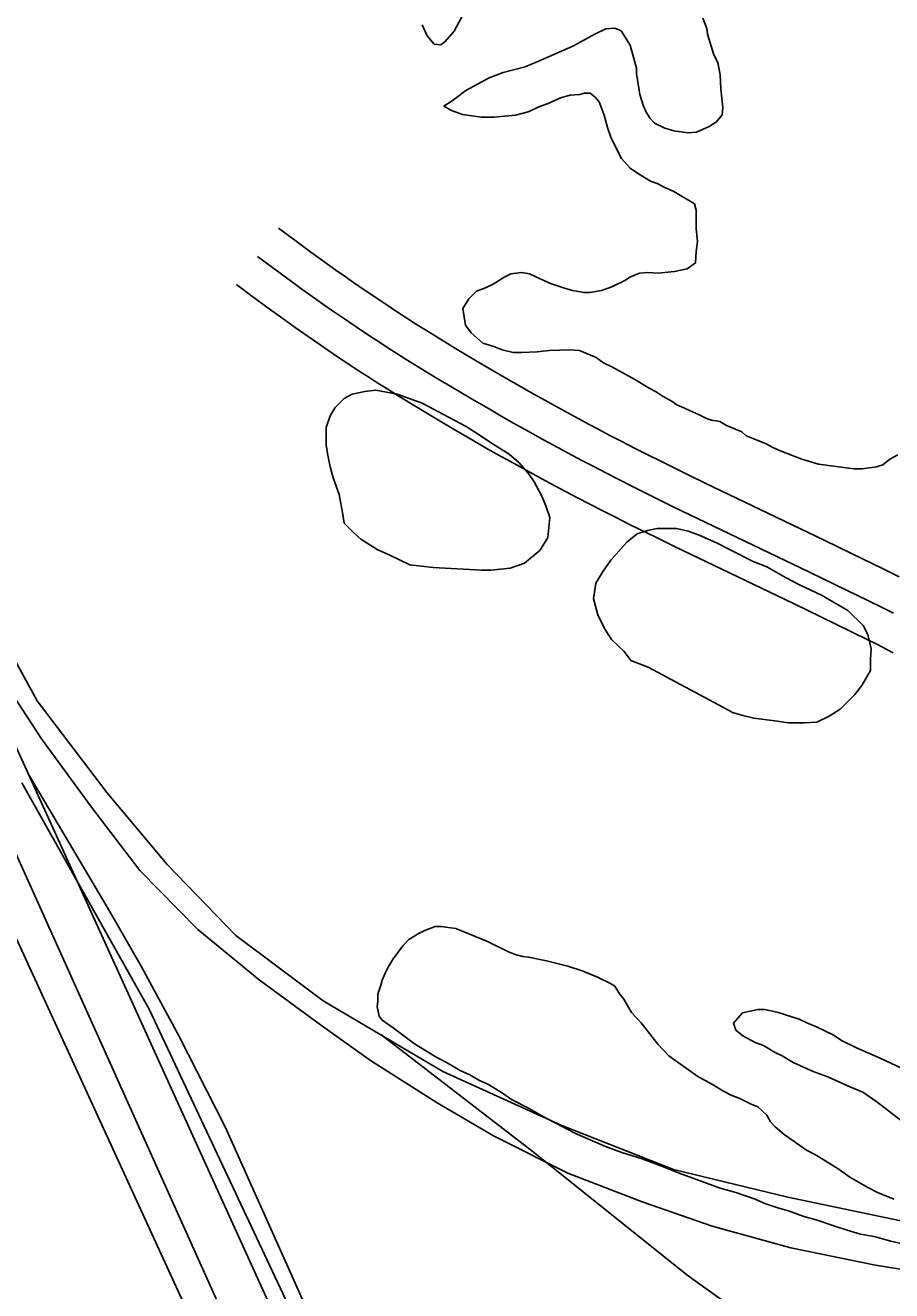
# Model space of a CAD drawing. Extents: x 3313442 to 3351311, y 721974 to 747360.
# Drawn here: x 3328908 to 3329278, y 733713 to 734253 of the extents above; entities that cross this region are included whole.
import ezdxf

# ---------------------------------------------------------------- set-up
doc = ezdxf.new("R2010")
doc.units = 0
for name, color, linetype in [('V-RAIL-TRAK', 7, 'Continuous'), ('V-ROAD-CNTR', 7, 'Continuous'), ('V-SITE-VEGE', 7, 'Continuous'), ('V-TOPO-SHOR', 7, 'Continuous')]:
    doc.layers.add(name, color=color, linetype=linetype)

msp = doc.modelspace()

# ---------------------------------------------------------------- linework, layer by layer
at = {"layer": 'V-RAIL-TRAK'}
for points in [[(3329141.25, 733378.87), (3329128.8, 733406.15), (3329027.57, 733624.42), (3328896.16, 733916.18), (3328765.1, 734199.07), (3328730.13, 734275.89), (3328717.62, 734306.17), (3328705.49, 734343.47), (3328686.72, 734407.37)], [(3328858.34, 734032.49), (3328894.45, 733979.3), (3328914.71, 733948.27), (3328936.08, 733919.08), (3328956.72, 733892.11), (3328981.42, 733866.98), (3329007.6, 733845.54), (3329033.78, 733826.31), (3329055.17, 733811.15), (3329083.57, 733793.03), (3329107.54, 733778.98), (3329139.27, 733763.07), (3329170.99, 733750.85), (3329200.88, 733740.47), (3329234.46, 733731.2), (3329270.62, 733723.78), (3329300.51, 733718.94), (3329335.94, 733716.32), (3329368.42, 733713.32), (3329492.08, 733718.34), (3329775.2, 733727.95)], [(3328906.29, 733929.54), (3328960.71, 733833.05), (3329108.33, 733519.12), (3329139.62, 733452.65), (3329184.53, 733353.3), (3329343.19, 733006.15), (3329494.11, 732673.39), (3329502.57, 732651.97), (3329513.61, 732622.43), (3329533.47, 732564.09), (3329539.36, 732532.66)]]:
    msp.add_lwpolyline(points, dxfattribs=at)
at = {"layer": 'V-ROAD-CNTR'}
for points in [[(3329577.87, 732463.05), (3328589.03, 734637.03), (3328521.26, 734784.94)], [(3329280.7, 734017.38), (3329273.56, 734020.89), (3329260.28, 734027.36), (3329248.64, 734032.97), (3329207.99, 734052.45), (3329197.89, 734057.34), (3329190.34, 734061.02), (3329179.03, 734066.61), (3329173.41, 734069.41), (3329167.81, 734072.24), (3329162.37, 734075.02), (3329157.29, 734077.65), (3329152.55, 734080.13), (3329148.11, 734082.49), (3329143.97, 734084.71), (3329136.19, 734088.93), (3329129.43, 734092.68), (3329123.53, 734095.99), (3329118.38, 734098.91), (3329113.89, 734101.49), (3329106.03, 734106.06), (3329100.17, 734109.52), (3329091.38, 734114.78), (3329082.64, 734120.11), (3329078.34, 734122.77), (3329074.34, 734125.29), (3329070.6, 734127.67), (3329067.11, 734129.93), (3329063.87, 734132.05), (3329057.77, 734136.12), (3329052.47, 734139.71), (3329047.85, 734142.88), (3329043.83, 734145.69), (3329040.33, 734148.16), (3329034.19, 734152.55), (3329029.63, 734155.86), (3329022.78, 734160.9), (3329015.93, 734166.03)], [(3329278.24, 734001.82), (3329274.01, 734003.96), (3329266.97, 734007.42), (3329253.74, 734013.86), (3329242.14, 734019.45), (3329201.48, 734038.94), (3329191.33, 734043.85), (3329183.73, 734047.56), (3329172.36, 734053.17), (3329166.68, 734056.01), (3329161.02, 734058.87), (3329155.51, 734061.68), (3329150.36, 734064.34), (3329145.55, 734066.87), (3329141.05, 734069.25), (3329136.84, 734071.51), (3329128.98, 734075.78), (3329122.13, 734079.57), (3329116.15, 734082.93), (3329110.94, 734085.89), (3329106.39, 734088.5), (3329098.44, 734093.12), (3329092.51, 734096.63), (3329083.63, 734101.94), (3329074.79, 734107.33), (3329070.4, 734110.04), (3329066.31, 734112.62), (3329062.5, 734115.05), (3329058.93, 734117.36), (3329055.61, 734119.53), (3329049.4, 734123.66), (3329044.01, 734127.32), (3329039.31, 734130.56), (3329035.21, 734133.41), (3329031.65, 734135.93), (3329025.43, 734140.38), (3329020.78, 734143.75), (3329013.85, 734148.85), (3329006.94, 734154.02)], [(3329278.07, 733984.94), (3329275.42, 733986.37), (3329271.38, 733988.48), (3329267.32, 733990.53), (3329260.37, 733993.95), (3329247.2, 734000.36), (3329235.64, 734005.93), (3329194.97, 734025.42), (3329184.77, 734030.36), (3329177.12, 734034.09), (3329165.68, 734039.74), (3329159.95, 734042.6), (3329154.23, 734045.49), (3329148.65, 734048.34), (3329143.43, 734051.04), (3329138.56, 734053.6), (3329133.99, 734056.01), (3329129.72, 734058.31), (3329121.77, 734062.63), (3329114.83, 734066.47), (3329108.78, 734069.86), (3329103.5, 734072.86), (3329098.88, 734075.51), (3329090.86, 734080.18), (3329084.84, 734083.73), (3329075.88, 734089.1), (3329066.94, 734094.55), (3329062.46, 734097.32), (3329058.28, 734099.95), (3329054.39, 734102.43), (3329050.75, 734104.78), (3329047.34, 734107.02), (3329041.04, 734111.21), (3329035.54, 734114.94), (3329030.76, 734118.23), (3329026.6, 734121.13), (3329022.96, 734123.7), (3329016.66, 734128.21), (3329011.93, 734131.64), (3329004.91, 734136.81), (3328997.96, 734142.01)], [(3329769.84, 733742.52), (3329597.09, 733741.36), (3329432.68, 733736.13), (3329347.13, 733736.03), (3329298.97, 733739.04), (3329233.25, 733752.84), (3329184.47, 733764.65), (3329136.75, 733783.41), (3329085.98, 733806.4), (3329034.91, 733836.5), (3328997.72, 733864.44), (3328968.38, 733894.68), (3328942.57, 733925.36), (3328912.84, 733964.53), (3328890.24, 734005.58)], [(3329539.62, 732547.15), (3329525.78, 732604.1), (3329508.9, 732645.72), (3329492.59, 732683.97), (3329457.52, 732762.65), (3329323.14, 733058.62), (3329153.54, 733427.57), (3329091.4, 733563.44), (3328993.06, 733782.8), (3328973.15, 733821.92), (3328957.23, 733851.33), (3328943.6, 733875.1), (3328909.3, 733932.92)], [(3329573.37, 733379.03), (3329529.71, 733435.91), (3329468.51, 733495.77), (3329390.17, 733562.97), (3329305.8, 733636.82), (3329190.62, 733719.23), (3329123.99, 733772.61), (3329059.54, 733822.2)]]:
    msp.add_lwpolyline(points, dxfattribs=at)
at = {"layer": 'V-SITE-VEGE'}
for points in [[(3329095.27, 734258.24), (3329090.87, 734250), (3329087.01, 734245.61), (3329085.09, 734244.24), (3329082.34, 734244.52), (3329079.32, 734248.09), (3329077.12, 734252.77)], [(3329172.74, 734215.54), (3329174.39, 734212.79), (3329176.31, 734210.86), (3329180.71, 734208.66), (3329184.55, 734207.56), (3329190.6, 734206.72), (3329194.18, 734206.99), (3329199.68, 734209.46), (3329202.7, 734211.38), (3329205.18, 734214.4), (3329205.46, 734217.43), (3329204.64, 734225.4), (3329204.38, 734231.45), (3329203.28, 734236.67), (3329201.64, 734239.97), (3329198.9, 734248.77), (3329198.63, 734251.25), (3329196.98, 734255.65)], [(3329206.95, 734081.9), (3329204.2, 734083.55), (3329200.62, 734084.11), (3329198.42, 734084.94), (3329195.13, 734086.59), (3329191.28, 734088.24), (3329189.08, 734089.34), (3329185.79, 734090.72), (3329183.87, 734092.1), (3329180.02, 734094.3), (3329177, 734096.23), (3329173.98, 734097.88), (3329167.93, 734101.47), (3329158.32, 734106.7), (3329154.47, 734108.63), (3329151.45, 734110.83), (3329144.31, 734113.86), (3329140.18, 734114.14), (3329131.39, 734113.88), (3329126.16, 734113.34), (3329119.56, 734113.07), (3329115.99, 734113.07), (3329111.32, 734114.18), (3329107.75, 734115.56), (3329103.08, 734116.94), (3329098.13, 734121.34), (3329095.67, 734124.64), (3329094.57, 734131.79), (3329097.05, 734135.91), (3329100.35, 734139.21), (3329104.21, 734140.58), (3329107.5, 734142.22), (3329112.46, 734145.24), (3329114.93, 734146.61), (3329119.61, 734147.16), (3329122.9, 734146.6), (3329125.65, 734145.23), (3329131.97, 734142.47), (3329137.47, 734140.54), (3329141.31, 734139.43), (3329146.26, 734138.6), (3329148.73, 734138.6), (3329153.69, 734139.42), (3329158.08, 734141.06), (3329163.86, 734143.81), (3329165.79, 734145.18), (3329169.91, 734146.82), (3329173.48, 734147.09), (3329177.88, 734146.81), (3329184.76, 734147.63), (3329190.26, 734148.72), (3329193.83, 734151.19), (3329194.11, 734156.14), (3329194.67, 734160.54), (3329194.12, 734165.76), (3329194.14, 734173.73), (3329193.31, 734176.48), (3329184.52, 734181.71), (3329180.13, 734183.64), (3329177.38, 734185.02), (3329174.63, 734186.12), (3329169.41, 734189.16), (3329165.84, 734191.63), (3329162.27, 734195.76), (3329160.35, 734199.34), (3329157.61, 734204.84), (3329156.24, 734208.96), (3329154.87, 734214.19), (3329152.68, 734219.96), (3329151.03, 734221.89), (3329148.84, 734223.54), (3329146.36, 734223.55), (3329144.44, 734223), (3329140.31, 734222.73), (3329136.19, 734221.63), (3329130.96, 734219.17), (3329127.67, 734218.07), (3329122.44, 734215.6), (3329116.94, 734214.23), (3329107.87, 734213.42), (3329102.37, 734213.43), (3329094.4, 734214.54), (3329089.73, 734216.19), (3329086.43, 734218.12), (3329090.01, 734220.31), (3329095.78, 734224.7), (3329105.69, 734230.19), (3329111.74, 734232.38), (3329121.09, 734234.84), (3329126.58, 734237.04), (3329141.44, 734243.62), (3329150.79, 734248.83), (3329155.47, 734251.02), (3329159.32, 734251.29), (3329162.06, 734250.19), (3329165.91, 734244.14), (3329168.64, 734234.24), (3329168.64, 734232.04), (3329170, 734222.97), (3329171.65, 734218.02), (3329172.74, 734215.54)], [(3329280.05, 734069.44), (3329276.75, 734067.52), (3329273.72, 734065.05), (3329270.97, 734064.23), (3329264.93, 734063.41), (3329261.35, 734063.42), (3329246.23, 734065.36), (3329239.09, 734067.57), (3329230.3, 734070.88), (3329226.72, 734072.53), (3329223.7, 734074.19), (3329215.46, 734077.49), (3329213.54, 734079.14), (3329206.95, 734081.9)], [(3329093.36, 733806.87), (3329087.86, 733810.17), (3329083.46, 733812.38), (3329073.85, 733818.16), (3329064.79, 733825.05), (3329060.12, 733828.35), (3329058.75, 733830), (3329057.93, 733834.13), (3329058.21, 733836.32), (3329058.21, 733839.35), (3329059.59, 733843.2), (3329060.14, 733845.4), (3329061.52, 733848.69), (3329062.62, 733850.89), (3329064.82, 733854.46), (3329068.96, 733859.95), (3329071.43, 733862.7), (3329075.83, 733865.44), (3329078.31, 733866.54), (3329082.71, 733868.18), (3329085.18, 733868.18), (3329091.5, 733867.35), (3329104.97, 733861.83), (3329114.03, 733857.43), (3329116.78, 733856.32), (3329120.08, 733855.49), (3329122.55, 733855.21), (3329130.25, 733853.56), (3329139.32, 733851.35), (3329145.36, 733849.41), (3329151.96, 733846.66), (3329157.45, 733843.9), (3329159.37, 733842.8), (3329161.29, 733839.5)], [(3329161.29, 733839.5), (3329163.22, 733837.3), (3329166.51, 733831.52), (3329170.63, 733827.12), (3329177.76, 733818.04), (3329182.43, 733813.08), (3329194.79, 733804.27), (3329201.38, 733800.69), (3329205.5, 733798.21), (3329209.07, 733796.28), (3329212.64, 733794.91), (3329217.59, 733792.43), (3329220.34, 733791.32), (3329224.18, 733787.74), (3329225.83, 733784.99), (3329227.75, 733782.79), (3329231.6, 733779.49), (3329241.21, 733772.88), (3329245.33, 733770.67), (3329254.67, 733764.89), (3329259.61, 733761.31), (3329267.3, 733756.9), (3329271.7, 733754.7), (3329278.57, 733751.94)], [(3329281.08, 733785.75), (3329271.2, 733793.46), (3329265.15, 733797.59), (3329259.38, 733800.07), (3329250.32, 733804.2), (3329244, 733806.42), (3329235.48, 733810.27), (3329230.81, 733813.03), (3329227.52, 733814.68), (3329222.84, 733817.43), (3329219.27, 733818.81), (3329214.05, 733821.57), (3329211.03, 733824.04), (3329209.94, 733827.07), (3329213.79, 733831.46), (3329220.39, 733832.83), (3329223.41, 733832.83), (3329228.63, 733831.72), (3329237.98, 733828.69), (3329241, 733827.31), (3329245.67, 733825.38), (3329252.54, 733822.07), (3329256.11, 733819.6), (3329262.43, 733816.56), (3329272.59, 733812.15), (3329284.13, 733806.64)], [(3329282.12, 733732.97), (3329277.17, 733734.08), (3329270.03, 733736.01), (3329264.26, 733737.11), (3329258.48, 733738.77), (3329253.27, 733740.43), (3329245.3, 733743.19), (3329240.07, 733744.57), (3329233.48, 733747.05), (3329229.36, 733748.15), (3329223.31, 733750.08), (3329219.19, 733752.01), (3329210.95, 733754.77), (3329204.35, 733756.7), (3329186.77, 733763.05), (3329180.18, 733765.81), (3329171.1, 733769.11), (3329162.31, 733771.87), (3329155.44, 733774.36), (3329142.25, 733780.15), (3329127.97, 733787.59), (3329122.75, 733790.61), (3329115.33, 733794.47), (3329111.49, 733797.23), (3329105.45, 733800.81), (3329101.32, 733802.74), (3329097.48, 733804.94), (3329093.36, 733806.87)]]:
    msp.add_lwpolyline(points, dxfattribs=at)
for points in [[(3329081.79, 734021.3), (3329071.9, 734022.41), (3329063.38, 734026.55), (3329057.89, 734029.03), (3329051.02, 734033.43), (3329048, 734036.18), (3329043.88, 734040.31), (3329043.34, 734043.89), (3329041.7, 734052.41), (3329039.23, 734059.56), (3329037.86, 734064.24), (3329036.77, 734070.01), (3329036.22, 734073.58), (3329036.23, 734081.01), (3329037.89, 734085.95), (3329040.09, 734089.52), (3329043.95, 734093.37), (3329047.25, 734095.29), (3329052.75, 734096.38), (3329057.42, 734096.92), (3329066.49, 734095.27), (3329077.2, 734091.4), (3329088.74, 734085.34), (3329095.89, 734081.49), (3329101.1, 734078.18), (3329106.33, 734074.6), (3329114.29, 734069.64), (3329118.41, 734066.07), (3329122.53, 734061.39), (3329125, 734057.81), (3329128.01, 734052.03), (3329129.93, 734047.63), (3329131.58, 734042.68), (3329130.74, 734034.16), (3329127.44, 734028.67), (3329120.83, 734023.18), (3329114.78, 734020.99), (3329106.53, 734020.17), (3329102.41, 734020.18)], [(3329173.56, 733978.86), (3329166.14, 733981.61), (3329163.39, 733985.47), (3329157.9, 733990.69), (3329154.89, 733995.37), (3329152.14, 734001.15), (3329150.23, 734008.02), (3329151.33, 734014.62), (3329154.09, 734019.29), (3329157.67, 734024.51), (3329164.55, 734032.2), (3329168.95, 734035.76), (3329173.35, 734037.14), (3329177.48, 734037.95), (3329185.72, 734037.94), (3329190.67, 734036.83), (3329195.34, 734035.18), (3329202.76, 734031.88), (3329209.08, 734028.57), (3329218.42, 734023.89), (3329224.19, 734021.68), (3329232.43, 734016.99), (3329238.2, 734013.96), (3329247.54, 734009.55), (3329258.8, 734002.94), (3329265.39, 733996.61), (3329267.31, 733992.76), (3329268.68, 733986.71), (3329268.4, 733982.04), (3329268.39, 733977.37), (3329264.81, 733971.05), (3329261.78, 733967.2), (3329255.45, 733960.89), (3329250.78, 733957.87), (3329245.55, 733955.4), (3329240.33, 733955.14), (3329233.46, 733955.14), (3329227.69, 733955.97), (3329218.61, 733957.08), (3329213.94, 733958.19), (3329209.55, 733959.57), (3329207.62, 733960.67)]]:
    msp.add_lwpolyline(points, close=True, dxfattribs=at)
at = {"layer": 'V-TOPO-SHOR'}
msp.add_lwpolyline([(3328622.37, 734484.03), (3328771.44, 734151.66), (3329060.3, 733522.87)], dxfattribs=at)

doc.saveas('drawing.dxf')
